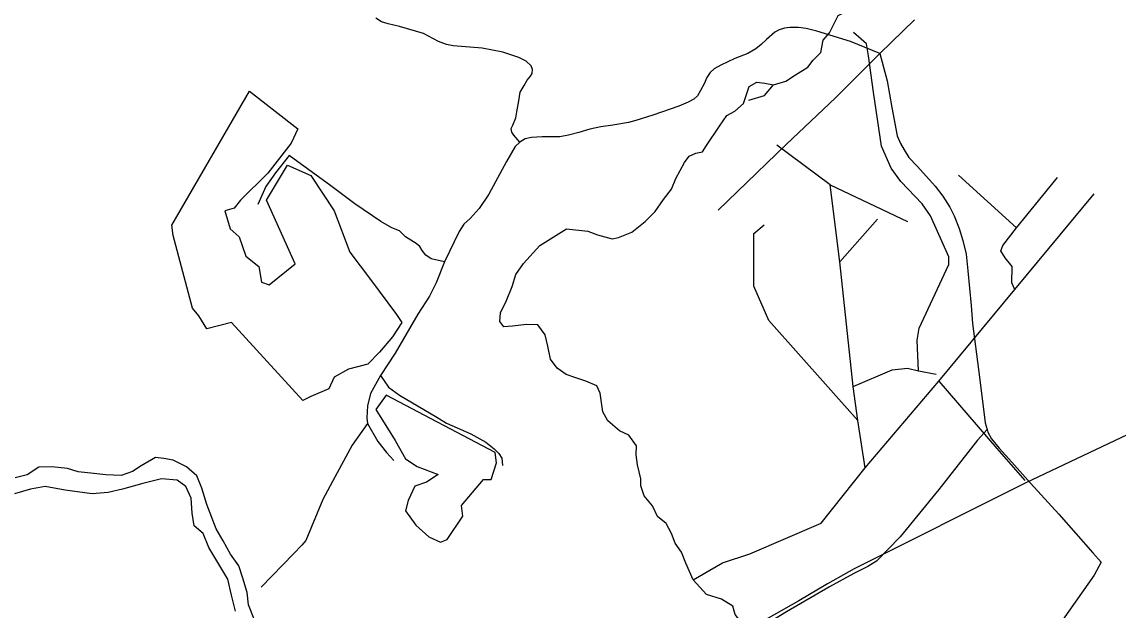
# Model space of a CAD drawing. Extents: x 2082433 to 2279600, y 546599 to 755198.
# Drawn here: x 2242117 to 2248928, y 585938 to 589596 of the extents above; entities that cross this region are included whole.
import ezdxf

# ---------------------------------------------------------------- set-up
doc = ezdxf.new("R2010")
doc.units = 0
for name, color, linetype in [('Exist Hydrographic Creek Single Shore', 7, 'Continuous'), ('Exist Hydrographic Misc Water Feature', 7, 'Continuous'), ('Exist Hydrographic Pond Over 1500 Sq Ft', 7, 'Continuous'), ('Exist Hydrographic Pond Under 1500 Sq Ft', 7, 'Continuous'), ('Exist Hydrographic River Shore', 7, 'Continuous'), ('Exist Road Non-System Type 51', 7, 'Continuous'), ('Exist Road Secondary Type 51 Attributed', 7, 'Continuous'), ('Exist Utilities Electrical Transmission Line', 7, 'Continuous')]:
    doc.layers.add(name, color=color, linetype=linetype)

msp = doc.modelspace()

# ---------------------------------------------------------------- linework, layer by layer
at = {"layer": 'Exist Hydrographic Creek Single Shore'}
for points in [[(2246787.2, 589203.9), (2246864.5, 589227.7), (2246923.9, 589266.3), (2247001.1, 589313.9), (2247033.7, 589358.5), (2247081.3, 589406), (2247096.1, 589483.3), (2247134.7, 589527.8), (2247189.7, 589634.8), (2247249.1, 589664.5), (2247275.8, 589747.7), (2247302.5, 589813.1), (2247323.3, 589884.4), (2247332.2, 589961.7), (2247335.2, 590006.3), (2247344.1, 590083.5), (2247376.8, 590181.6), (2247397.6, 590244), (2247468.8, 590353.9)], [(2246600.1, 589088.1), (2246635.8, 589195), (2246683.3, 589221.8), (2246733.8, 589215.8), (2246787.2, 589203.9)], [(2246632.8, 589108.9), (2246730.8, 589138.6), (2246787.2, 589203.9)], [(2246286.8, 586125.4), (2246242.3, 586229.4), (2246215.5, 586297.7), (2246176.9, 586354.2), (2246153.2, 586413.6), (2246120.5, 586476), (2246067, 586520.6), (2246034.4, 586586), (2245983.9, 586648.4), (2245963.1, 586710.8), (2245963.1, 586755.4), (2245942.3, 586841.5), (2245933.4, 586903.9), (2245936.4, 586960.4), (2245888.8, 587025.8), (2245829.4, 587052.5), (2245758.2, 587114.9), (2245725.5, 587171.4), (2245709.1, 587287.3), (2245688.4, 587331.8), (2245620.1, 587361.6), (2245557.7, 587382.4), (2245498.3, 587403.2), (2245441.9, 587441.8), (2245400.3, 587498.3), (2245385.4, 587578.5), (2245367.6, 587649.8), (2245323.1, 587712.2), (2245251.8, 587715.2), (2245165.6, 587703.3), (2245112.2, 587700.3), (2245085.5, 587733), (2245091.4, 587786.5), (2245127, 587863.8), (2245162.7, 587949.9), (2245186.4, 588024.2), (2245234, 588092.6), (2245334.9, 588205.5), (2245499.8, 588309.5), (2245633.4, 588294.6), (2245692.8, 588270.9), (2245784.9, 588247.1), (2245823.5, 588256), (2245906.7, 588288.7), (2245989.8, 588354.1), (2246052.2, 588416.5), (2246102.7, 588490.8), (2246153.2, 588556.1), (2246179.9, 588621.5), (2246233.3, 588722.5), (2246263, 588761.2), (2246304.6, 588779), (2246346.2, 588787.9), (2246370, 588826.6), (2246451.6, 588948.4), (2246496.2, 589013.8), (2246546.7, 589040.5), (2246600.1, 589088.1)], [(2247036.4, 585027.1), (2247038.2, 585115), (2247056, 585150.7), (2247070.9, 585189.3), (2247085.7, 585219.1), (2247082.8, 585260.7), (2247053.1, 585296.3), (2247008.5, 585311.2), (2246916.4, 585311.2), (2246836.2, 585305.2), (2246770.9, 585337.9), (2246702.6, 585388.4), (2246656.6, 585575.6), (2246629.8, 585652.9), (2246644.7, 585733.1), (2246644.7, 585780.7), (2246591.2, 585855), (2246549.6, 585911.4), (2246534.8, 585961.9), (2246463.5, 586006.5), (2246370, 586036.2), (2246286.8, 586125.4)]]:
    msp.add_lwpolyline(points, dxfattribs=at)
at = {"layer": 'Exist Hydrographic Misc Water Feature'}
for points in [[(2247688.6, 587426.9), (2247679.7, 587617.1), (2247691.6, 587691.4), (2247875.7, 588086.6), (2247875.7, 588134.2), (2247762.9, 588389.7), (2247710.9, 588464), (2247577.2, 588603.7), (2247517.9, 588686.9), (2247458.5, 588823.6), (2247408, 589159.4), (2247376.8, 589385.2), (2247364.9, 589459.5), (2247332.2, 589489.2), (2247284.7, 589530.8)], [(2247139.2, 588582.9), (2246808, 588829.5)], [(2248297.5, 588315.4), (2247936.6, 588642.3)], [(2248297.5, 588315.4), (2248551.4, 588627.5)], [(2247198.6, 588104.5), (2247139.2, 588582.9)], [(2247139.2, 588582.9), (2247620.3, 588354.1)], [(2248285.6, 587932.1), (2248778.6, 588526.4)], [(2247310, 587117.9), (2246757.5, 587739), (2246664, 587952.9), (2246664, 588279.8), (2246729.3, 588333.3)], [(2247198.6, 588104.5), (2247433.2, 588368.9)], [(2248285.6, 587932.1), (2248267.8, 587973.7), (2248270.7, 588074.7), (2248226.2, 588128.2), (2248199.5, 588172.8), (2248211.3, 588205.5), (2248297.5, 588315.4)], [(2247281.7, 587328.9), (2247198.6, 588104.5)], [(2247814.8, 587361.6), (2248285.6, 587932.1)], [(2247281.7, 587328.9), (2247525.3, 587432.9), (2247620.3, 587441.8), (2247688.6, 587426.9)], [(2247688.6, 587426.9), (2247798.5, 587406.1)], [(2247310, 587117.9), (2247281.7, 587328.9)], [(2247356, 586823.7), (2247814.8, 587361.6)], [(2247814.8, 587361.6), (2248174.2, 586942.6), (2248349.4, 586743.5)], [(2247356, 586823.7), (2247310, 587117.9)], [(2246286.8, 586125.4), (2246470.9, 586232.4), (2246640.2, 586288.8), (2247082.8, 586479), (2247356, 586823.7)]]:
    msp.add_lwpolyline(points, dxfattribs=at)
at = {"layer": 'Exist Hydrographic Pond Over 1500 Sq Ft'}
msp.add_lwpolyline([(2243531.7, 589164.9), (2243830.5, 588930.6), (2243790.1, 588841.7), (2243644.8, 588655.9), (2243475.2, 588486.3), (2243434.9, 588437.8), (2243378.3, 588421.7), (2243410.6, 588308.6), (2243467.2, 588260.1), (2243507.5, 588138.9), (2243588.3, 588074.3), (2243604.4, 587977.3), (2243652.9, 587961.2), (2243814.3, 588090.4), (2243636.7, 588486.3), (2243765.9, 588704.4), (2243911.2, 588639.8), (2244056.6, 588421.7), (2244153.4, 588163.1), (2244282.6, 587993.5), (2244444.1, 587775.4), (2244476.4, 587726.9), (2244419.9, 587638), (2244339.1, 587541.1), (2244266.5, 587468.4), (2244145.4, 587436.1), (2244056.6, 587387.6), (2244024.3, 587314.9), (2243911.2, 587266.4), (2243862.8, 587242.2), (2243507.5, 587630), (2243418.7, 587726.9), (2243265.3, 587686.5), (2243216.9, 587767.3), (2243176.5, 587815.8), (2243055.4, 588268.2), (2243047.3, 588332.8)], close=True, dxfattribs=at)
at = {"layer": 'Exist Hydrographic Pond Under 1500 Sq Ft'}
msp.add_lwpolyline([(2244379.5, 587274.5), (2244314.9, 587185.6), (2244436, 586991.8), (2244500.6, 586878.7), (2244573.3, 586830.2), (2244702.5, 586781.7), (2244629.8, 586733.3), (2244557.1, 586709), (2244516.8, 586620.2), (2244500.6, 586555.5), (2244565.2, 586466.7), (2244646, 586394), (2244718.6, 586361.6), (2244759, 586377.8), (2244855.9, 586523.2), (2244847.8, 586587.8), (2244985.1, 586749.4), (2245033.5, 586749.4), (2245065.8, 586854.4), (2245057.7, 586919.1)], close=True, dxfattribs=at)
at = {"layer": 'Exist Hydrographic River Shore'}
for points in [[(2243202.5, 586773.2), (2243140.1, 586829.6), (2243057, 586871.2), (2242997.6, 586880.2), (2242947.1, 586886.1), (2242858, 586835.6), (2242804.5, 586799.9), (2242733.3, 586776.2), (2242638.2, 586779.1), (2242564, 586788), (2242466, 586797), (2242400.6, 586817.8), (2242302.6, 586829.6), (2242222.4, 586826.7), (2242148.2, 586779.1), (2242075.4, 586761.3)], [(2243443.1, 585932.2), (2243419.3, 586030.3), (2243395.6, 586131.3), (2243278.2, 586327.5), (2243242.6, 586413.6), (2243186.2, 586461.2), (2243174.3, 586541.4), (2243168.4, 586633.5), (2243135.7, 586707.8), (2243082.2, 586746.4), (2242984.2, 586755.4), (2242868.4, 586725.6), (2242740.7, 586690), (2242651.6, 586669.2), (2242553.6, 586660.3), (2242384.3, 586684), (2242261, 586707.8), (2242169, 586690), (2242071, 586660.3)], [(2243560.4, 585881.7), (2243524.7, 585970.9), (2243515.8, 586048.1), (2243489.1, 586137.3), (2243465.3, 586214.5), (2243411.9, 586285.8), (2243367.3, 586369.1), (2243322.8, 586443.3), (2243264.9, 586594.9), (2243235.2, 586695.9), (2243202.5, 586773.2)]]:
    msp.add_lwpolyline(points, dxfattribs=at)
at = {"layer": 'Exist Road Non-System Type 51'}
for points in [[(2245210.3, 588847.9), (2245172.8, 588890.7), (2245160.6, 588910.6), (2245157.6, 588932), (2245166.7, 588953.4), (2245185.1, 588999.3), (2245191.2, 589037.5), (2245203.4, 589104.7), (2245212.6, 589158.2), (2245237, 589199.5), (2245255.4, 589233.1), (2245276.8, 589257.6), (2245287.5, 589275.9), (2245289, 589300.4), (2245281.4, 589321.8), (2245250.8, 589350.8), (2245203.4, 589373.8), (2245104.1, 589407.4), (2244975.6, 589433.4), (2244796, 589447.1), (2244754.8, 589454.8), (2244705.9, 589474.7), (2244611.1, 589523.6), (2244462, 589566.4), (2244393.3, 589583.2), (2244352, 589595.4), (2244316.8, 589619.9)], [(2247446.9, 589400.3), (2247265.5, 589473.1), (2247056.1, 589538.9), (2246990.3, 589554.1), (2246943, 589560.3), (2246887.9, 589560.3), (2246854.3, 589557.2), (2246822.2, 589546.5), (2246796.2, 589531.2), (2246744.2, 589485.4), (2246710.6, 589456.3), (2246677, 589428.8), (2246626.5, 589399.8), (2246547.1, 589367.7), (2246459.2, 589326.4), (2246417.9, 589303.5), (2246393.4, 589280.5), (2246373.6, 589250), (2246355.2, 589210.2), (2246333.8, 589168.9), (2246313.9, 589136.8), (2246292.5, 589115.4), (2246257.4, 589097.1), (2246199.3, 589072.6), (2246037.3, 589016.1), (2245931, 588982.4), (2245885.2, 588970.2), (2245788.9, 588953.4), (2245714, 588942.7), (2245645.2, 588928.9), (2245576.4, 588909.1), (2245512.2, 588890.7), (2245458.7, 588881.6), (2245349.4, 588881.6), (2245282.1, 588877), (2245243.9, 588867.8), (2245210.3, 588847.9)], [(2247446.9, 589400.3), (2247173, 589123.1), (2246866.5, 588832.6), (2246561.6, 588539.2), (2246443.1, 588424.5)], [(2247446.9, 589400.3), (2247494, 589230.1), (2247523.1, 589063.5), (2247555.9, 588887.7), (2247575.8, 588840.3), (2247598.7, 588800.5), (2247627.8, 588753.2), (2247681.3, 588696.6), (2247792.1, 588574.3), (2247839.5, 588511.6), (2247882.3, 588442.8), (2247909.8, 588389.3), (2247941.1, 588311.4), (2247962.5, 588236.5), (2247983.9, 588152.4), (2247994.6, 588046.9), (2248015.3, 587831.4), (2248024.5, 587721.3), (2248066.5, 587386.6), (2248102.4, 587102.3), (2248113.7, 587061.6)], [(2245210.3, 588847.9), (2245181.2, 588820.4), (2245127.7, 588727.2), (2245017.7, 588523.9), (2244958.1, 588435.2), (2244901.5, 588374.1), (2244861.8, 588337.4), (2244832.7, 588291.5), (2244741.8, 588103.5)], [(2243777.2, 588765.4), (2243693.1, 588656.9), (2243632, 588571.3), (2243583.1, 588461.2)], [(2244741.8, 588103.5), (2244659.2, 588121.8), (2244627.1, 588144.8), (2244602.7, 588175.3), (2244588.9, 588199.8), (2244566, 588218.1), (2244500.3, 588259.4), (2244463.6, 588296.1), (2244416.2, 588314.4), (2244347.4, 588354.2), (2244186.1, 588464.2), (2244035.6, 588577.4), (2243777.2, 588765.4)], [(2244741.8, 588103.5), (2244689.8, 587973.6), (2244648.5, 587889.5), (2244576.7, 587777.9), (2244436.1, 587534.9), (2244344.3, 587397.3)], [(2244344.3, 587397.3), (2244283.2, 587285.7), (2244264.8, 587207.7), (2244260.3, 587134.4), (2244264.8, 587097.7)], [(2244344.3, 587397.3), (2244395.5, 587323.9), (2244462.8, 587275), (2244695.2, 587138.9), (2244755.5, 587100.7), (2244905.3, 587033.5), (2244998.6, 586983), (2245050.6, 586941.8), (2245079.6, 586912.7), (2245097.9, 586883.7), (2245103.3, 586837.8)], [(2244264.8, 587097.7), (2244169.3, 586963.2), (2244074.5, 586792), (2243985.9, 586625.3), (2243881.2, 586370.1), (2243855.2, 586342.5), (2243804.7, 586287.5), (2243602.2, 586081.2)], [(2244264.8, 587097.7), (2244328.3, 586986.1), (2244381.8, 586917.3), (2244427.6, 586868.4)], [(2248113.7, 587061.6), (2248055, 586995.3), (2247813.5, 586688), (2247573.5, 586393), (2247426.8, 586241.7), (2247373.3, 586209.6), (2247286.1, 586166.8), (2247134.8, 586082.7), (2246867.3, 585926.8), (2246503.5, 585703.6), (2246145.8, 585521.7), (2245759.1, 585258.8), (2245396.8, 585021.8), (2245065.1, 584820.1), (2244725.7, 584590.8), (2244539.2, 584479.2)], [(2248113.7, 587061.6), (2248118.5, 587044.2), (2248141.4, 587002.9), (2248188.8, 586944.8), (2248268.3, 586857.7), (2248384.4, 586727.8), (2248561, 586535.2), (2248771.2, 586293.6), (2248823.9, 586235.5)], [(2248823.9, 586235.5), (2248779.6, 586154.5), (2248542.6, 585819.8), (2248473.9, 585728), (2248463.2, 585697.5), (2248466.2, 585680.7), (2248472.3, 585650.1), (2248499.8, 585624.1), (2248548.8, 585599.6), (2248632.8, 585578.2), (2248683.3, 585570.6), (2248741.4, 585569.1), (2248819.3, 585570.6)]]:
    msp.add_lwpolyline(points, dxfattribs=at)
at = {"layer": 'Exist Road Secondary Type 51 Attributed'}
msp.add_lwpolyline([(2247662.1, 589608.5), (2247446.9, 589400.3)], dxfattribs=at)
at = {"layer": 'Exist Utilities Electrical Transmission Line'}
msp.add_lwpolyline([(2250652.4, 587817.9), (2250637.1, 587810.7), (2248355.1, 586728.7), (2247287.8, 586194.3), (2247122.8, 586101), (2246943.7, 585995.5), (2246677, 585845.5), (2246434.4, 585703.5), (2245201.2, 584935.8), (2244471.3, 584472.1), (2243658.4, 583891.8), (2243183.4, 583550.1), (2242597.1, 583139.5), (2242326.6, 582951.4), (2241450.5, 582776.3)], dxfattribs=at)

doc.saveas('drawing.dxf')
